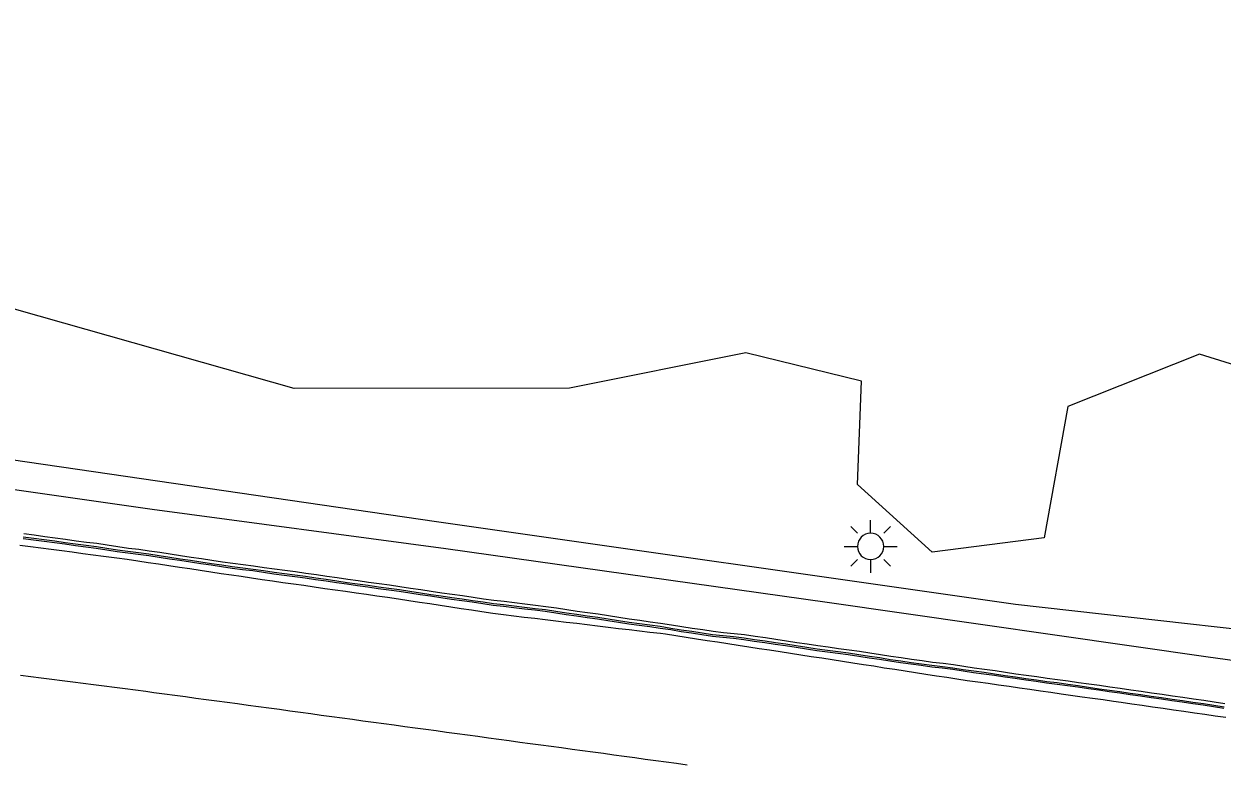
# Model space of a CAD drawing. Extents: x 1901471 to 1963503, y 756461 to 799997.
# Drawn here: x 1941362.5 to 1941476.1, y 780398.4 to 780468.7 of the extents above; entities that cross this region are included whole.
import ezdxf

# ---------------------------------------------------------------- set-up
doc = ezdxf.new("R2010")
doc.units = 0
for name, color, linetype in [('Default', 7, 'Continuous'), ('RD_EX_Conc', 7, 'Continuous'), ('RD_EX_GuardRail', 7, 'Continuous'), ('RD_EX_Road', 7, 'Continuous'), ('RD_EX_UT', 7, 'Continuous'), ('RD_EX_VEG', 7, 'Continuous')]:
    doc.layers.add(name, color=color, linetype=linetype)

# ---------------------------------------------------------------- blocks, each defined once
blk = doc.blocks.new('TSP')
at = {"layer": 'Default'}
for points in [[(0, 0.0635), (0, 0.127)], [(-0.0635, 0.0635), (-0.09525, 0.09525)], [(0.0635, 0.0635), (0.09525, 0.09525)], [(-0.127, 0), (-0.0635, 0)], [(0.0635, 0), (0.127, 0)], [(-0.0635, -0.0635), (-0.09525, -0.09525)], [(0, -0.0635), (0, -0.127)], [(0.0635, -0.0635), (0.09525, -0.09525)]]:
    blk.add_lwpolyline(points, dxfattribs=at)
for start, end in [(0, 180), (180, 0)]:
    blk.add_arc((0, 0), 0.0635, start, end, dxfattribs=at)

msp = doc.modelspace()

# ---------------------------------------------------------------- linework, layer by layer
at = {"layer": 'RD_EX_Conc'}
for points in [[(1941362.49, 780420.38), (1941363.49, 780420.25), (1941364.48, 780420.12), (1941365.47, 780419.99), (1941366.46, 780419.86), (1941367.45, 780419.71), (1941368.44, 780419.58), (1941369.43, 780419.46), (1941370.42, 780419.31), (1941371.41, 780419.15), (1941372.42, 780419), (1941373.42, 780418.9), (1941374.4, 780418.75), (1941375.39, 780418.61), (1941376.38, 780418.46), (1941377.37, 780418.31), (1941378.36, 780418.16), (1941379.35, 780418.01), (1941380.34, 780417.87), (1941381.33, 780417.72), (1941382.32, 780417.57), (1941383.3, 780417.45), (1941384.29, 780417.33), (1941385.28, 780417.18), (1941386.27, 780417.04), (1941387.26, 780416.9), (1941388.26, 780416.78), (1941389.25, 780416.63), (1941390.24, 780416.49), (1941391.23, 780416.35), (1941392.22, 780416.21), (1941393.21, 780416.07), (1941394.2, 780415.93), (1941395.19, 780415.78), (1941396.18, 780415.64), (1941397.17, 780415.52), (1941398.16, 780415.38), (1941399.16, 780415.22), (1941400.15, 780415.07), (1941401.13, 780414.92), (1941402.12, 780414.77), (1941403.11, 780414.63), (1941404.1, 780414.51), (1941405.09, 780414.36), (1941406.08, 780414.21), (1941407.07, 780414.06), (1941408.03, 780413.96), (1941409.02, 780413.84), (1941410.01, 780413.72), (1941411, 780413.6), (1941412, 780413.48), (1941412, 780413.48), (1941412.99, 780413.33), (1941413.98, 780413.18), (1941414.97, 780413.04), (1941415.95, 780412.89), (1941416.95, 780412.76), (1941417.94, 780412.61), (1941418.92, 780412.45), (1941419.91, 780412.3), (1941420.9, 780412.16), (1941421.89, 780412.03), (1941422.88, 780411.89), (1941423.91, 780411.74), (1941424.89, 780411.57), (1941425.88, 780411.43), (1941426.87, 780411.28), (1941427.86, 780411.13), (1941428.85, 780411.01), (1941429.85, 780410.92), (1941430.84, 780410.8), (1941431.83, 780410.65), (1941432.82, 780410.52), (1941433.81, 780410.37), (1941434.8, 780410.23), (1941435.79, 780410.07), (1941436.78, 780409.92), (1941437.77, 780409.77), (1941438.76, 780409.64), (1941439.75, 780409.49), (1941440.74, 780409.37), (1941441.73, 780409.22), (1941442.72, 780409.07), (1941443.71, 780408.93), (1941444.69, 780408.77), (1941445.68, 780408.63), (1941446.67, 780408.48), (1941447.66, 780408.35), (1941448.65, 780408.2), (1941449.65, 780408.09), (1941450.64, 780407.98), (1941451.61, 780407.82), (1941452.6, 780407.67), (1941453.59, 780407.54), (1941454.58, 780407.4), (1941455.57, 780407.25), (1941456.56, 780407.1), (1941457.55, 780406.96), (1941458.54, 780406.83), (1941459.53, 780406.69), (1941460.52, 780406.56), (1941461.51, 780406.42), (1941462.5, 780406.28), (1941463.49, 780406.14), (1941464.48, 780406), (1941465.47, 780405.86), (1941466.46, 780405.72), (1941467.45, 780405.57), (1941468.44, 780405.43), (1941469.43, 780405.29), (1941470.42, 780405.15), (1941471.41, 780405.01), (1941472.4, 780404.87), (1941473.39, 780404.73), (1941474.38, 780404.58), (1941475.37, 780404.44), (1941475.37, 780404.44), (1941476.36, 780404.27)], [(1941362.43, 780419.92), (1941363.43, 780419.79), (1941364.42, 780419.66), (1941365.41, 780419.53), (1941366.4, 780419.4), (1941367.39, 780419.25), (1941368.38, 780419.12), (1941369.37, 780419), (1941370.36, 780418.85), (1941371.35, 780418.69), (1941372.35, 780418.55), (1941373.35, 780418.44), (1941374.34, 780418.3), (1941375.33, 780418.15), (1941376.31, 780418), (1941377.3, 780417.85), (1941378.29, 780417.7), (1941379.28, 780417.55), (1941380.27, 780417.41), (1941381.26, 780417.26), (1941382.25, 780417.11), (1941383.24, 780416.99), (1941384.23, 780416.87), (1941385.22, 780416.72), (1941386.21, 780416.58), (1941387.2, 780416.44), (1941388.19, 780416.32), (1941389.18, 780416.18), (1941390.17, 780416.03), (1941391.16, 780415.89), (1941392.15, 780415.75), (1941393.14, 780415.61), (1941394.13, 780415.47), (1941395.12, 780415.32), (1941396.11, 780415.18), (1941397.1, 780415.06), (1941398.09, 780414.92), (1941399.09, 780414.77), (1941400.08, 780414.62), (1941401.06, 780414.47), (1941402.05, 780414.31), (1941403.04, 780414.17), (1941404.04, 780414.05), (1941405.02, 780413.9), (1941406.01, 780413.75), (1941407, 780413.6), (1941407.97, 780413.5), (1941408.96, 780413.38), (1941409.96, 780413.26), (1941410.95, 780413.14), (1941411.94, 780413.02), (1941411.94, 780413.02), (1941412.93, 780412.87), (1941413.92, 780412.72), (1941414.91, 780412.58), (1941415.9, 780412.43), (1941416.89, 780412.3), (1941417.88, 780412.15), (1941418.87, 780411.99), (1941419.86, 780411.84), (1941420.85, 780411.7), (1941421.84, 780411.57), (1941422.83, 780411.43), (1941423.83, 780411.28), (1941424.82, 780411.11), (1941425.81, 780410.98), (1941426.8, 780410.82), (1941427.79, 780410.67), (1941428.78, 780410.55), (1941429.78, 780410.47), (1941430.77, 780410.34), (1941431.76, 780410.19), (1941432.75, 780410.06), (1941433.74, 780409.91), (1941434.73, 780409.77), (1941435.72, 780409.61), (1941436.71, 780409.46), (1941437.7, 780409.31), (1941438.69, 780409.18), (1941439.68, 780409.03), (1941440.67, 780408.92), (1941441.66, 780408.76), (1941442.65, 780408.61), (1941443.64, 780408.47), (1941444.62, 780408.31), (1941445.61, 780408.17), (1941446.6, 780408.02), (1941447.59, 780407.9), (1941448.58, 780407.74), (1941449.58, 780407.64), (1941450.57, 780407.52), (1941451.55, 780407.36), (1941452.54, 780407.22), (1941453.53, 780407.1), (1941454.52, 780406.96), (1941455.51, 780406.81), (1941456.5, 780406.66), (1941457.49, 780406.52), (1941458.48, 780406.39), (1941459.47, 780406.24), (1941460.46, 780406.12), (1941461.45, 780405.98), (1941462.44, 780405.84), (1941463.43, 780405.7), (1941464.42, 780405.56), (1941465.41, 780405.42), (1941466.4, 780405.27), (1941467.39, 780405.13), (1941468.38, 780404.99), (1941469.37, 780404.85), (1941470.36, 780404.71), (1941471.35, 780404.57), (1941472.34, 780404.43), (1941473.33, 780404.28), (1941474.32, 780404.14), (1941475.31, 780404), (1941475.31, 780404), (1941476.29, 780403.83)], [(1941362.45, 780420.07), (1941363.45, 780419.94), (1941364.44, 780419.82), (1941365.43, 780419.68), (1941366.42, 780419.55), (1941367.41, 780419.41), (1941368.4, 780419.28), (1941369.39, 780419.15), (1941370.38, 780419), (1941371.37, 780418.85), (1941372.37, 780418.7), (1941373.37, 780418.6), (1941374.36, 780418.45), (1941375.35, 780418.3), (1941376.34, 780418.15), (1941377.33, 780418), (1941378.31, 780417.86), (1941379.3, 780417.71), (1941380.29, 780417.56), (1941381.28, 780417.41), (1941382.27, 780417.26), (1941383.26, 780417.14), (1941384.25, 780417.02), (1941385.24, 780416.88), (1941386.23, 780416.74), (1941387.22, 780416.59), (1941388.21, 780416.47), (1941389.2, 780416.33), (1941390.19, 780416.19), (1941391.18, 780416.05), (1941392.17, 780415.9), (1941393.16, 780415.76), (1941394.15, 780415.62), (1941395.14, 780415.48), (1941396.13, 780415.34), (1941397.12, 780415.21), (1941398.11, 780415.07), (1941399.11, 780414.92), (1941400.1, 780414.77), (1941401.09, 780414.62), (1941402.08, 780414.47), (1941403.07, 780414.33), (1941404.06, 780414.2), (1941405.05, 780414.05), (1941406.04, 780413.9), (1941407.02, 780413.75), (1941407.99, 780413.65), (1941408.98, 780413.53), (1941409.97, 780413.41), (1941410.97, 780413.29), (1941411.96, 780413.17), (1941411.96, 780413.17), (1941412.95, 780413.02), (1941413.94, 780412.87), (1941414.93, 780412.74), (1941415.92, 780412.58), (1941416.91, 780412.45), (1941417.9, 780412.3), (1941418.89, 780412.14), (1941419.88, 780411.99), (1941420.87, 780411.85), (1941421.86, 780411.72), (1941422.85, 780411.59), (1941423.86, 780411.43), (1941424.84, 780411.26), (1941425.83, 780411.13), (1941426.82, 780410.98), (1941427.81, 780410.82), (1941428.81, 780410.71), (1941429.8, 780410.62), (1941430.8, 780410.49), (1941431.78, 780410.34), (1941432.78, 780410.22), (1941433.76, 780410.06), (1941434.75, 780409.92), (1941435.74, 780409.77), (1941436.73, 780409.62), (1941437.72, 780409.46), (1941438.71, 780409.34), (1941439.7, 780409.19), (1941440.69, 780409.07), (1941441.68, 780408.92), (1941442.67, 780408.76), (1941443.66, 780408.62), (1941444.65, 780408.46), (1941445.64, 780408.33), (1941446.62, 780408.17), (1941447.62, 780408.05), (1941448.6, 780407.9), (1941449.6, 780407.79), (1941450.59, 780407.67), (1941451.57, 780407.51), (1941452.56, 780407.37), (1941453.55, 780407.23), (1941454.54, 780407.09), (1941455.53, 780406.94), (1941456.52, 780406.79), (1941457.51, 780406.64), (1941458.5, 780406.51), (1941459.49, 780406.37), (1941460.48, 780406.25), (1941461.47, 780406.11), (1941462.46, 780405.97), (1941463.45, 780405.82), (1941464.44, 780405.68), (1941465.43, 780405.54), (1941466.42, 780405.4), (1941467.41, 780405.26), (1941468.4, 780405.12), (1941469.39, 780404.98), (1941470.38, 780404.83), (1941471.37, 780404.69), (1941472.36, 780404.55), (1941473.35, 780404.41), (1941474.34, 780404.27), (1941475.33, 780404.13), (1941475.33, 780404.13), (1941476.31, 780403.96)]]:
    msp.add_lwpolyline(points, dxfattribs=at)
at = {"layer": 'RD_EX_GuardRail'}
msp.add_lwpolyline([(1941511.16, 780418.31), (1941509.87, 780416.06), (1941508.34, 780413.66), (1941506.57, 780411.72), (1941505.06, 780410.49), (1941503.35, 780409.25), (1941501, 780408.05), (1941498.54, 780407.12), (1941496.17, 780406.57), (1941493.64, 780406.31), (1941490.83, 780406.47), (1941474.78, 780408.68), (1941438.68, 780413.85), (1941402.5, 780418.93), (1941374.66, 780422.67), (1941348.1, 780426.45), (1941316.94, 780430.82), (1941278.92, 780436.19)], dxfattribs=at)
at = {"layer": 'RD_EX_Road'}
for points in [[(1941362.14, 780419.28), (1941363.13, 780419.15), (1941364.12, 780419.02), (1941365.11, 780418.9), (1941366.1, 780418.77), (1941367.1, 780418.64), (1941368.09, 780418.51), (1941369.08, 780418.38), (1941370.07, 780418.25), (1941371.06, 780418.13), (1941371.32, 780418.09), (1941372.31, 780417.95), (1941373.3, 780417.8), (1941374.29, 780417.65), (1941375.27, 780417.5), (1941376.26, 780417.35), (1941377.25, 780417.21), (1941378.24, 780417.06), (1941379.23, 780416.91), (1941380.22, 780416.76), (1941381.21, 780416.61), (1941382.2, 780416.47), (1941383.11, 780416.33), (1941384.1, 780416.19), (1941385.09, 780416.04), (1941386.08, 780415.9), (1941387.07, 780415.76), (1941388.06, 780415.62), (1941389.05, 780415.48), (1941390.04, 780415.34), (1941391.03, 780415.19), (1941392.02, 780415.05), (1941393.01, 780414.91), (1941394, 780414.77), (1941394.99, 780414.63), (1941395.98, 780414.48), (1941396.97, 780414.34), (1941398.04, 780414.19), (1941399.02, 780414.04), (1941400.01, 780413.89), (1941401, 780413.74), (1941401.99, 780413.59), (1941402.98, 780413.44), (1941403.97, 780413.29), (1941404.96, 780413.14), (1941405.94, 780412.99), (1941406.97, 780412.83), (1941407.97, 780412.71), (1941408.96, 780412.59), (1941409.95, 780412.47), (1941410.94, 780412.35), (1941411.94, 780412.23), (1941412.93, 780412.12), (1941413.92, 780412), (1941414.92, 780411.88), (1941415.91, 780411.76), (1941416.9, 780411.64), (1941417.9, 780411.52), (1941418.89, 780411.4), (1941419.88, 780411.28), (1941420.87, 780411.16), (1941421.87, 780411.05), (1941422.86, 780410.93), (1941423.33, 780410.87), (1941424.31, 780410.72), (1941425.3, 780410.57), (1941426.29, 780410.41), (1941427.28, 780410.26), (1941428.27, 780410.11), (1941429.25, 780409.96), (1941430.24, 780409.8), (1941431.23, 780409.65), (1941432.22, 780409.5), (1941433.21, 780409.35), (1941434.2, 780409.2), (1941435.18, 780409.04), (1941436.17, 780408.89), (1941437.16, 780408.74), (1941438.15, 780408.59), (1941439.14, 780408.43), (1941440.13, 780408.28), (1941441.11, 780408.13), (1941442.1, 780407.98), (1941443.09, 780407.83), (1941444.08, 780407.67), (1941445.07, 780407.52), (1941446.06, 780407.37), (1941447.04, 780407.22), (1941448.03, 780407.06), (1941449.02, 780406.91), (1941450.01, 780406.76), (1941450.96, 780406.61), (1941451.95, 780406.47), (1941452.94, 780406.33), (1941453.93, 780406.19), (1941454.92, 780406.05), (1941455.91, 780405.91), (1941456.9, 780405.77), (1941457.89, 780405.62), (1941458.88, 780405.48), (1941459.87, 780405.34), (1941460.86, 780405.2), (1941462.84, 780404.92), (1941463.83, 780404.78), (1941464.82, 780404.64), (1941465.81, 780404.5), (1941466.55, 780404.39), (1941467.54, 780404.25), (1941468.53, 780404.11), (1941469.52, 780403.97), (1941470.51, 780403.82), (1941471.5, 780403.68), (1941472.49, 780403.54), (1941473.48, 780403.4), (1941474.47, 780403.26), (1941475.46, 780403.12), (1941476.45, 780402.97)], [(1941425.38, 780398.44), (1941424.39, 780398.58), (1941423.4, 780398.71), (1941422.41, 780398.85), (1941421.42, 780398.98), (1941420.42, 780399.11), (1941419.43, 780399.25), (1941418.44, 780399.38), (1941417.45, 780399.52), (1941416.46, 780399.65), (1941415.47, 780399.79), (1941414.48, 780399.92), (1941413.49, 780400.06), (1941412.5, 780400.19), (1941411.51, 780400.33), (1941410.52, 780400.46), (1941409.52, 780400.59), (1941408.53, 780400.73), (1941407.54, 780400.86), (1941406.55, 780401), (1941405.56, 780401.13), (1941404.57, 780401.27), (1941403.58, 780401.4), (1941402.59, 780401.54), (1941401.6, 780401.67), (1941400.61, 780401.81), (1941399.62, 780401.94), (1941398.62, 780402.07), (1941397.63, 780402.21), (1941396.64, 780402.34), (1941395.65, 780402.48), (1941394.66, 780402.61), (1941393.67, 780402.75), (1941392.68, 780402.88), (1941391.69, 780403.02), (1941390.7, 780403.15), (1941389.71, 780403.28), (1941388.72, 780403.42), (1941387.72, 780403.55), (1941386.73, 780403.69), (1941385.74, 780403.82), (1941384.75, 780403.96), (1941383.76, 780404.09), (1941382.77, 780404.23), (1941381.78, 780404.36), (1941380.79, 780404.5), (1941379.8, 780404.63), (1941378.81, 780404.76), (1941377.82, 780404.9), (1941376.82, 780405.03), (1941375.83, 780405.17), (1941374.84, 780405.3), (1941374.08, 780405.41), (1941373.09, 780405.53), (1941372.1, 780405.66), (1941371.11, 780405.79), (1941370.12, 780405.92), (1941369.12, 780406.05), (1941368.13, 780406.17), (1941367.14, 780406.3), (1941366.15, 780406.43), (1941365.16, 780406.56), (1941364.16, 780406.68), (1941363.17, 780406.81), (1941362.18, 780406.94)]]:
    msp.add_lwpolyline(points, dxfattribs=at)
at = {"layer": 'RD_EX_VEG'}
for points in [[(1941520.2, 780429.99), (1941508.91, 780419.36), (1941502.5, 780412.29), (1941491.94, 780409.67), (1941456.51, 780413.65), (1941401.64, 780421.51), (1941341.1, 780430.31), (1941301.6, 780435.97), (1941296.14, 780441.13), (1941293.26, 780446.28), (1941290.43, 780473.07)], [(1941488.65, 780432.81), (1941473.97, 780437.38), (1941461.49, 780432.44), (1941459.25, 780419.99), (1941448.61, 780418.62), (1941441.54, 780425.03), (1941441.91, 780434.84), (1941430.97, 780437.53), (1941414.24, 780434.18), (1941388.12, 780434.13), (1941361.83, 780441.6), (1941350.36, 780445.07), (1941338.49, 780455.82), (1941326.35, 780457.04), (1941304.31, 780451.79), (1941297.52, 780453.07), (1941293.46, 780460.86), (1941290.43, 780473.07)]]:
    msp.add_lwpolyline(points, dxfattribs=at)

# ---------------------------------------------------------------- block references
at = {"layer": 'RD_EX_UT', "xscale": 19.68503937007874, "yscale": 19.68503937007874}
msp.add_blockref('TSP', (1941442.79, 780419.17), dxfattribs=at)

doc.saveas('drawing.dxf')
